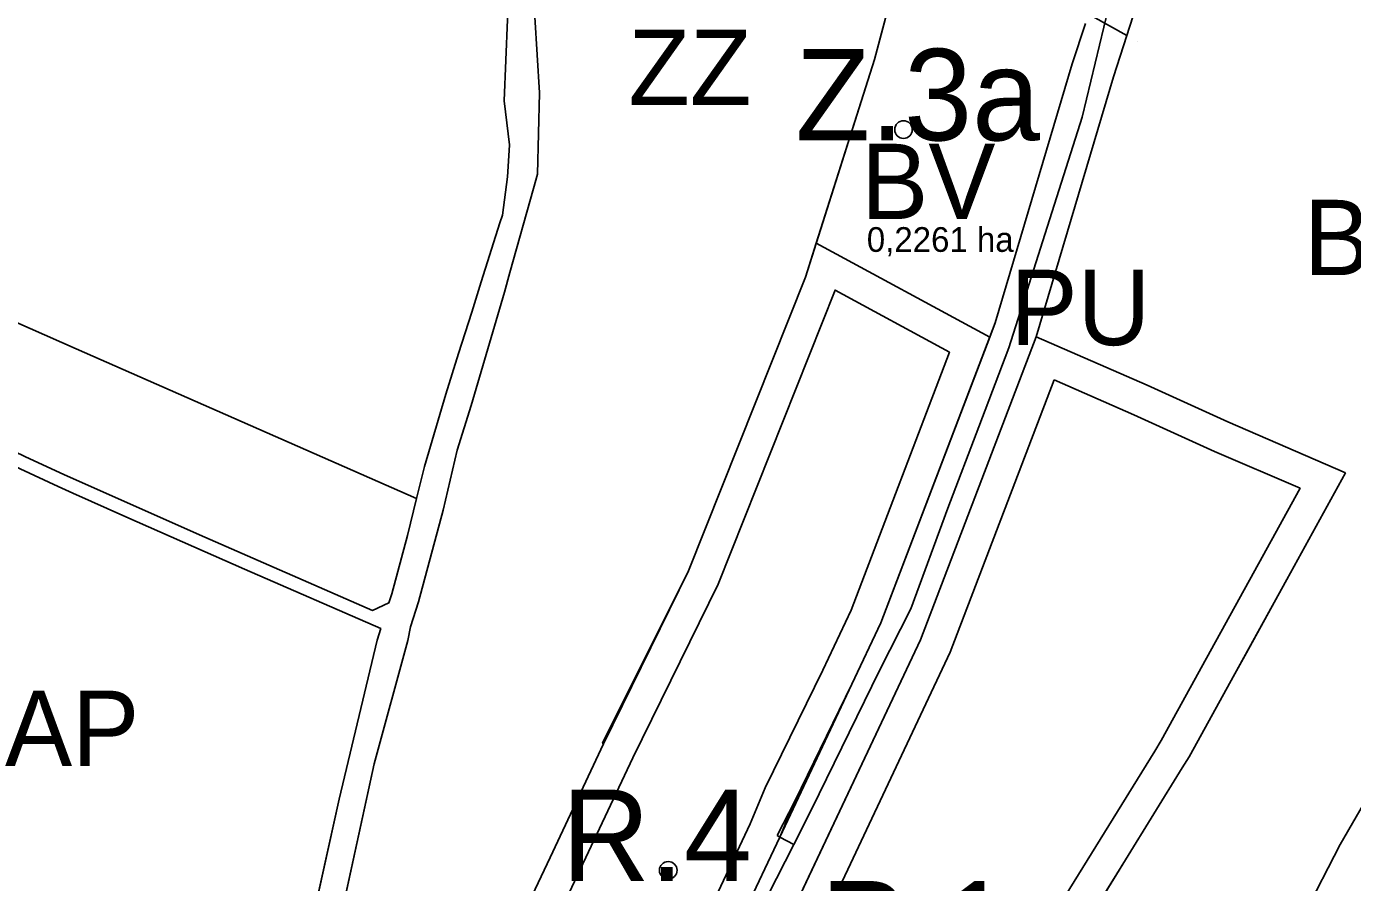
# Model space of a CAD drawing. Extents: x -555509 to -553005, y -1186756 to -1182560.
# Drawn here: x -554876.1 to -554629.7, y -1185237.1 to -1185078 of the extents above; entities that cross this region are included whole.
import ezdxf

# ---------------------------------------------------------------- set-up
doc = ezdxf.new("R2010")
doc.units = 0
for name, color, linetype in [('Level 15', 7, 'Continuous'), ('Level 26', 7, 'Continuous'), ('Level 29', 7, 'Continuous'), ('Level 36', 7, 'Continuous'), ('Level 4', 7, 'Continuous'), ('Level 46', 7, 'Continuous'), ('Level 52', 7, 'Continuous'), ('Level 56', 7, 'Continuous'), ('Level 59', 7, 'Continuous'), ('Level 6', 7, 'Continuous'), ('Level 63', 7, 'Continuous'), ('navrh_BV', 7, 'Continuous'), ('OBRYS_PLOCH', 7, 'Continuous'), ('rezerva_BV', 7, 'Continuous'), ('stav_AP', 7, 'Continuous'), ('stav_AT', 7, 'Continuous'), ('stav_BV', 7, 'Continuous'), ('stav_PU', 7, 'Continuous'), ('stav_ZZ', 7, 'Continuous')]:
    doc.layers.add(name, color=color, linetype=linetype)

msp = doc.modelspace()

# ---------------------------------------------------------------- linework, layer by layer
at = {"layer": 'Level 15'}
for p, q in [((-554679.31, -1185077.48), (-554681.76, -1185084.97)), ((-554693.52, -1185137.73), (-554687.65, -1185119.22)), ((-554711.77, -1185186.23), (-554704.88, -1185167.56)), ((-554717.35, -1185188.83), (-554722.73, -1185200.26)), ((-554722.73, -1185200.26), (-554736.11, -1185228.65)), ((-554733.51, -1185230.02), (-554730.2, -1185223.52)), ((-554736.11, -1185228.65), (-554746.09, -1185249.82)), ((-554736.11, -1185228.65), (-554733.51, -1185230.02)), ((-554733.51, -1185230.02), (-554736.11, -1185228.65)), ((-554744.13, -1185250.86), (-554733.51, -1185230.02))]:
    msp.add_line(p, q, dxfattribs=at)
for points in [[(-554687.65, -1185119.22), (-554679.93, -1185094.89), (-554671.85, -1185061.39), (-554670.81, -1185057.05)], [(-554681.76, -1185084.97), (-554696.07, -1185133.1), (-554717.35, -1185188.83)], [(-554704.88, -1185167.56), (-554699.12, -1185152.43), (-554693.52, -1185137.73)], [(-554598.76, -1185166.79), (-554607.1, -1185184.92), (-554613.87, -1185198.73), (-554631.94, -1185230), (-554645.24, -1185255.79), (-554660.25, -1185284.19), (-554660.25, -1185284.19)], [(-554730.2, -1185223.52), (-554717.59, -1185197.71), (-554711.77, -1185186.23)]]:
    msp.add_lwpolyline(points, dxfattribs=at)
at = {"layer": 'Level 26'}
for p, q in [((-554786.33, -1185100), (-554786.54, -1185103.07)), ((-554786.54, -1185103.07), (-554786.74, -1185106)), ((-554803.61, -1185165.77), (-554805.28, -1185172.63)), ((-554845.02, -1185174.75), (-554835.6, -1185178.86)), ((-554835.6, -1185178.86), (-554810.27, -1185189.91)), ((-554810.27, -1185189.91), (-554810.95, -1185192.05)), ((-554810.95, -1185192.05), (-554817.98, -1185221.63)), ((-554817.98, -1185221.63), (-554823.63, -1185247))]:
    msp.add_line(p, q, dxfattribs=at)
for points in [[(-554788.07, -1185043.42), (-554787.76, -1185051.06), (-554787.46, -1185058.66), (-554786.85, -1185073.91), (-554786.74, -1185076.73), (-554787.36, -1185091.82), (-554786.33, -1185100)], [(-554887.99, -1185310.44), (-554866.85, -1185301.12), (-554857.71, -1185297.09), (-554836.62, -1185287.33), (-554825.26, -1185278.31), (-554821.43, -1185260.7), (-554817.93, -1185244.58), (-554811.52, -1185215.05), (-554805.21, -1185192.12), (-554804.77, -1185189.6), (-554803.27, -1185184.93), (-554798.69, -1185167.93), (-554796.09, -1185156.74), (-554793.47, -1185148.48), (-554787.3, -1185127.39), (-554786.27, -1185123.73), (-554781.87, -1185108.14), (-554781.11, -1185105.46), (-554780.74, -1185090.36), (-554781.66, -1185076.22)], [(-554808.77, -1185185.14), (-554811.81, -1185186.52), (-554843.98, -1185172.48), (-554869.18, -1185161.26), (-554876.27, -1185158.01), (-554882.6, -1185154.99), (-554895.25, -1185149.3), (-554918.85, -1185138.71), (-554958.47, -1185121.11), (-554995.14, -1185104.5), (-555035.03, -1185086.82)], [(-554786.74, -1185106), (-554787.65, -1185113.07), (-554788.12, -1185114.54)], [(-554788.12, -1185114.54), (-554791.59, -1185125.5), (-554793.37, -1185131.13), (-554795.8, -1185138.8), (-554798.2, -1185146.38), (-554802.15, -1185159.81), (-554803.61, -1185165.77)], [(-554905.97, -1185147.2), (-554896.25, -1185151.54), (-554883.65, -1185157.26), (-554877.3, -1185160.22), (-554870.22, -1185163.53), (-554867.48, -1185164.75), (-554857.62, -1185169.14), (-554845.02, -1185174.75)], [(-554805.28, -1185172.63), (-554808.23, -1185183.43), (-554808.77, -1185185.14)]]:
    msp.add_lwpolyline(points, dxfattribs=at)
at = {"layer": 'Level 36'}
msp.add_line((-554768.86, -1185211.34), (-554778.8, -1185232.44), dxfattribs=at)
for points in [[(-554707.18, -1185041.55), (-554718.48, -1185084.14), (-554731.33, -1185124.63), (-554753.06, -1185179.2), (-554769.05, -1185211.23), (-554768.86, -1185211.34)], [(-554778.8, -1185232.44), (-554783.25, -1185241.89), (-554791.87, -1185258.48)]]:
    msp.add_lwpolyline(points, dxfattribs=at)
at = {"layer": 'Level 4'}
for centre in [(-554713.12, -1185097.19), (-554756.84, -1185234.83)]:
    msp.add_circle(centre, 1.64, dxfattribs=at)
at = {"layer": 'Level 52'}
for points in [[(-554707.18, -1185041.55), (-554711.41, -1185057.49), (-554671.61, -1185079.7)], [(-554671.61, -1185079.7), (-554674.12, -1185087.36), (-554688.49, -1185135.67), (-554667.86, -1185144.71), (-554652.87, -1185151.49), (-554630.97, -1185160.97)], [(-554669.71, -1185080.76), (-554669.7, -1185080.76)], [(-554630.97, -1185160.97), (-554641.88, -1185180.77), (-554651.54, -1185198.32)], [(-554651.54, -1185198.32), (-554660.04, -1185213.75), (-554661.31, -1185215.81), (-554671.87, -1185232.89), (-554682.43, -1185249.97), (-554688.42, -1185259.67), (-554691.95, -1185267.5), (-554694.99, -1185274.23)]]:
    msp.add_lwpolyline(points, dxfattribs=at)
at = {"layer": 'Level 56'}
for p, q in [((-554711.41, -1185057.49), (-554718.48, -1185084.14)), ((-554681.76, -1185084.97), (-554679.31, -1185077.48)), ((-554718.48, -1185084.14), (-554729.32, -1185118.29)), ((-554696.07, -1185133.1), (-554681.76, -1185084.97)), ((-554729.32, -1185118.29), (-554697.1, -1185135.79)), ((-554697.1, -1185135.79), (-554696.07, -1185133.1))]:
    msp.add_line(p, q, dxfattribs=at)
at = {"layer": 'Level 6'}
msp.add_line((-554649.7, -1185194.97), (-554651.54, -1185198.32), dxfattribs=at)
for points in [[(-554732.66, -1184977.91), (-554705.36, -1184994.55), (-554694.27, -1185002.2), (-554704.58, -1185023.01), (-554700.42, -1185024.78), (-554701.54, -1185027.57), (-554704.08, -1185033.86), (-554704.89, -1185035.88), (-554707.18, -1185041.55), (-554699.04, -1185044.99), (-554678.5, -1185053.7), (-554670.81, -1185057.05), (-554666.18, -1185059.07), (-554666.61, -1185061.26), (-554667.89, -1185069.33), (-554669.8, -1185074.16), (-554674.12, -1185087.36), (-554688.49, -1185135.67), (-554667.86, -1185144.71), (-554652.87, -1185151.49), (-554630.97, -1185160.97)], [(-554630.97, -1185160.97), (-554641.88, -1185180.77), (-554649.7, -1185194.97)], [(-554651.54, -1185198.32), (-554660.04, -1185213.75), (-554661.31, -1185215.81), (-554671.87, -1185232.89), (-554682.43, -1185249.97), (-554688.42, -1185259.67), (-554691.95, -1185267.5), (-554694.99, -1185274.23)]]:
    msp.add_lwpolyline(points, dxfattribs=at)
at = {"layer": 'navrh_BV'}
for p, q in [((-554711.41, -1185057.49), (-554718.48, -1185084.14)), ((-554681.76, -1185084.97), (-554679.31, -1185077.48)), ((-554718.48, -1185084.14), (-554729.32, -1185118.29)), ((-554696.07, -1185133.1), (-554681.76, -1185084.97)), ((-554729.32, -1185118.29), (-554697.1, -1185135.79)), ((-554697.1, -1185135.79), (-554696.07, -1185133.1))]:
    msp.add_line(p, q, dxfattribs=at)
at = {"layer": 'OBRYS_PLOCH'}
for p, q in [((-554718.48, -1185084.14), (-554707.18, -1185041.55)), ((-554711.41, -1185057.49), (-554718.48, -1185084.14)), ((-554679.31, -1185077.48), (-554681.76, -1185084.97)), ((-554681.76, -1185084.97), (-554679.31, -1185077.48)), ((-554731.33, -1185124.63), (-554718.48, -1185084.14)), ((-554718.48, -1185084.14), (-554729.32, -1185118.29)), ((-554696.07, -1185133.1), (-554681.76, -1185084.97)), ((-554786.33, -1185100), (-554786.54, -1185103.07)), ((-554786.54, -1185103.07), (-554786.74, -1185106)), ((-554729.32, -1185118.29), (-554697.1, -1185135.79)), ((-554753.06, -1185179.2), (-554731.33, -1185124.63)), ((-554787.3, -1185127.39), (-554793.47, -1185148.48)), ((-554697.1, -1185135.79), (-554696.07, -1185133.1)), ((-554688.49, -1185135.67), (-554667.86, -1185144.71)), ((-554793.47, -1185148.48), (-554796.09, -1185156.74)), ((-554630.97, -1185160.97), (-554641.88, -1185180.77)), ((-554803.61, -1185165.77), (-554805.28, -1185172.63)), ((-554845.02, -1185174.75), (-554835.6, -1185178.86)), ((-554835.6, -1185178.86), (-554810.27, -1185189.91)), ((-554769.05, -1185211.23), (-554753.06, -1185179.2)), ((-554641.88, -1185180.77), (-554651.54, -1185198.32)), ((-554803.27, -1185184.93), (-554804.77, -1185189.6)), ((-554717.35, -1185188.83), (-554722.73, -1185200.26)), ((-554810.27, -1185189.91), (-554810.95, -1185192.05)), ((-554804.77, -1185189.6), (-554805.21, -1185192.12)), ((-554810.95, -1185192.05), (-554817.98, -1185221.63)), ((-554805.21, -1185192.12), (-554811.52, -1185215.05)), ((-554651.54, -1185198.32), (-554660.04, -1185213.75)), ((-554736.11, -1185228.65), (-554722.73, -1185200.26)), ((-554722.73, -1185200.26), (-554736.11, -1185228.65)), ((-554778.8, -1185232.44), (-554768.86, -1185211.34)), ((-554768.86, -1185211.34), (-554769.05, -1185211.23)), ((-554660.04, -1185213.75), (-554661.31, -1185215.81)), ((-554811.52, -1185215.05), (-554817.93, -1185244.58)), ((-554661.31, -1185215.81), (-554671.87, -1185232.89)), ((-554817.98, -1185221.63), (-554823.63, -1185247)), ((-554736.11, -1185228.65), (-554746.09, -1185249.82)), ((-554736.6, -1185228.38), (-554736.11, -1185228.65)), ((-554671.87, -1185232.89), (-554682.43, -1185249.97))]:
    msp.add_line(p, q, dxfattribs=at)
for points in [[(-554788.07, -1185043.42), (-554787.76, -1185051.06), (-554787.46, -1185058.66), (-554786.85, -1185073.91), (-554786.74, -1185076.73), (-554787.36, -1185091.82), (-554786.33, -1185100)], [(-554666.61, -1185061.26), (-554667.89, -1185069.33), (-554669.8, -1185074.16), (-554674.12, -1185087.36), (-554688.49, -1185135.67)], [(-555034.6, -1185063.83), (-555035.03, -1185086.82), (-554995.14, -1185104.5), (-554958.47, -1185121.11), (-554918.85, -1185138.71), (-554895.25, -1185149.3), (-554882.6, -1185154.99), (-554876.27, -1185158.01), (-554869.18, -1185161.26), (-554843.98, -1185172.48)], [(-554688.49, -1185135.67), (-554674.12, -1185087.36), (-554669.8, -1185074.16)], [(-554887.99, -1185310.44), (-554866.85, -1185301.12), (-554857.71, -1185297.09), (-554836.62, -1185287.33), (-554825.26, -1185278.31), (-554821.43, -1185260.7), (-554817.93, -1185244.58), (-554811.52, -1185215.05), (-554805.21, -1185192.12), (-554804.77, -1185189.6), (-554803.27, -1185184.93), (-554798.69, -1185167.93), (-554796.09, -1185156.74), (-554793.47, -1185148.48), (-554787.3, -1185127.39), (-554786.27, -1185123.73), (-554781.87, -1185108.14), (-554781.11, -1185105.46), (-554780.74, -1185090.36), (-554781.66, -1185076.22)], [(-554803.61, -1185165.77), (-554802.15, -1185159.81), (-554798.2, -1185146.38), (-554795.8, -1185138.8), (-554793.37, -1185131.13), (-554791.59, -1185125.5), (-554788.12, -1185114.54), (-554787.65, -1185113.07), (-554786.74, -1185106), (-554786.54, -1185103.07), (-554786.33, -1185100), (-554787.36, -1185091.82), (-554786.74, -1185076.73)], [(-554781.66, -1185076.22), (-554780.74, -1185090.36), (-554781.11, -1185105.46), (-554781.87, -1185108.14)], [(-554681.76, -1185084.97), (-554696.07, -1185133.1), (-554717.35, -1185188.83)], [(-554808.77, -1185185.14), (-554811.81, -1185186.52), (-554843.98, -1185172.48), (-554869.18, -1185161.26), (-554876.27, -1185158.01), (-554882.6, -1185154.99), (-554895.25, -1185149.3), (-554918.85, -1185138.71), (-554958.47, -1185121.11), (-554995.14, -1185104.5), (-555035.03, -1185086.82)], [(-554786.74, -1185106), (-554787.65, -1185113.07), (-554788.12, -1185114.54)], [(-554781.87, -1185108.14), (-554786.27, -1185123.73), (-554787.3, -1185127.39)], [(-554788.12, -1185114.54), (-554791.59, -1185125.5), (-554793.37, -1185131.13), (-554795.8, -1185138.8), (-554798.2, -1185146.38), (-554802.15, -1185159.81), (-554803.61, -1185165.77)], [(-554843.98, -1185172.48), (-554811.81, -1185186.52), (-554808.77, -1185185.14), (-554808.23, -1185183.43), (-554805.28, -1185172.63), (-554803.61, -1185165.77), (-554866.89, -1185137.92), (-554889.9, -1185127.79)], [(-554889.9, -1185127.79), (-554866.89, -1185137.92), (-554803.61, -1185165.77)], [(-554738.91, -1185253.34), (-554709.98, -1185191.97), (-554688.49, -1185135.67)], [(-554667.86, -1185144.71), (-554652.87, -1185151.49), (-554630.97, -1185160.97)], [(-554905.97, -1185147.2), (-554896.25, -1185151.54), (-554883.65, -1185157.26), (-554877.3, -1185160.22), (-554870.22, -1185163.53), (-554867.48, -1185164.75), (-554857.62, -1185169.14), (-554845.02, -1185174.75)], [(-554796.09, -1185156.74), (-554798.69, -1185167.93), (-554803.27, -1185184.93)], [(-554887.1, -1185303.03), (-554859.24, -1185291.6), (-554857.04, -1185290.6), (-554850.4, -1185287.59), (-554846.66, -1185285.51), (-554838.37, -1185280.92), (-554833.85, -1185277.07), (-554830.77, -1185273.06), (-554827.41, -1185265.63), (-554823.63, -1185247), (-554817.98, -1185221.63), (-554810.95, -1185192.05), (-554810.27, -1185189.91), (-554835.6, -1185178.86), (-554845.02, -1185174.75), (-554857.62, -1185169.14), (-554867.48, -1185164.75), (-554870.22, -1185163.53), (-554877.3, -1185160.22)], [(-554660.25, -1185284.19), (-554645.24, -1185255.79), (-554631.94, -1185230), (-554613.87, -1185198.73), (-554607.1, -1185184.92), (-554598.76, -1185166.79)], [(-554805.28, -1185172.63), (-554808.23, -1185183.43), (-554808.77, -1185185.14)], [(-554722.73, -1185200.26), (-554733.33, -1185221.96), (-554736.6, -1185228.38)], [(-554791.87, -1185258.48), (-554783.25, -1185241.89), (-554778.8, -1185232.44)]]:
    msp.add_lwpolyline(points, dxfattribs=at)
msp.add_circle((-554713.12, -1185097.19), 1.64, dxfattribs=at)
at = {"layer": 'rezerva_BV'}
for p, q in [((-554729.32, -1185118.29), (-554731.33, -1185124.63)), ((-554729.32, -1185118.29), (-554731.33, -1185124.63)), ((-554697.1, -1185135.79), (-554729.32, -1185118.29)), ((-554697.1, -1185135.79), (-554729.32, -1185118.29)), ((-554731.33, -1185124.63), (-554753.06, -1185179.2)), ((-554731.33, -1185124.63), (-554753.06, -1185179.2)), ((-554717.35, -1185188.83), (-554697.1, -1185135.79)), ((-554717.35, -1185188.83), (-554697.1, -1185135.79)), ((-554688.49, -1185135.67), (-554709.98, -1185191.97)), ((-554688.49, -1185135.67), (-554709.98, -1185191.97)), ((-554667.86, -1185144.71), (-554688.49, -1185135.67)), ((-554667.86, -1185144.71), (-554688.49, -1185135.67)), ((-554704.46, -1185194.32), (-554685.13, -1185143.69)), ((-554685.13, -1185143.69), (-554670.3, -1185150.19)), ((-554652.87, -1185151.49), (-554667.86, -1185144.71)), ((-554652.87, -1185151.49), (-554667.86, -1185144.71)), ((-554670.3, -1185150.19), (-554655.3, -1185156.98)), ((-554630.97, -1185160.97), (-554652.87, -1185151.49)), ((-554630.97, -1185160.97), (-554652.87, -1185151.49)), ((-554641.88, -1185180.77), (-554630.97, -1185160.97)), ((-554641.88, -1185180.77), (-554630.97, -1185160.97)), ((-554753.06, -1185179.2), (-554768.86, -1185211.34)), ((-554753.06, -1185179.2), (-554768.86, -1185211.34)), ((-554651.54, -1185198.32), (-554641.88, -1185180.77)), ((-554651.54, -1185198.32), (-554641.88, -1185180.77)), ((-554722.73, -1185200.26), (-554717.35, -1185188.83)), ((-554722.73, -1185200.26), (-554717.35, -1185188.83)), ((-554709.98, -1185191.97), (-554738.91, -1185253.34)), ((-554709.98, -1185191.97), (-554738.91, -1185253.34)), ((-554660.04, -1185213.75), (-554651.54, -1185198.32)), ((-554660.04, -1185213.75), (-554651.54, -1185198.32)), ((-554733.33, -1185221.96), (-554722.73, -1185200.26)), ((-554733.33, -1185221.96), (-554722.73, -1185200.26)), ((-554768.86, -1185211.34), (-554778.8, -1185232.44)), ((-554768.86, -1185211.34), (-554778.8, -1185232.44)), ((-554661.31, -1185215.81), (-554660.04, -1185213.75)), ((-554661.31, -1185215.81), (-554660.04, -1185213.75)), ((-554671.87, -1185232.89), (-554661.31, -1185215.81)), ((-554671.87, -1185232.89), (-554661.31, -1185215.81)), ((-554736.11, -1185228.65), (-554733.33, -1185221.96)), ((-554736.11, -1185228.65), (-554733.33, -1185221.96)), ((-554746.09, -1185249.82), (-554736.11, -1185228.65)), ((-554746.09, -1185249.82), (-554736.11, -1185228.65)), ((-554778.8, -1185232.44), (-554783.25, -1185241.89)), ((-554778.8, -1185232.44), (-554783.25, -1185241.89)), ((-554682.43, -1185249.97), (-554671.87, -1185232.89)), ((-554682.43, -1185249.97), (-554671.87, -1185232.89))]:
    msp.add_line(p, q, dxfattribs=at)
for points in [[(-554755.47, -1185255.65), (-554783.85, -1185310.28), (-554805.8, -1185298.3), (-554777.88, -1185244.55), (-554763.45, -1185213.94), (-554747.57, -1185181.64), (-554725.82, -1185127.02), (-554704.58, -1185138.55), (-554722.87, -1185186.48), (-554728.14, -1185197.66), (-554738.8, -1185219.49), (-554741.6, -1185226.21), (-554755.47, -1185255.65)], [(-554655.3, -1185156.98), (-554639.41, -1185163.85), (-554647.14, -1185177.88), (-554656.8, -1185195.43), (-554665.22, -1185210.73), (-554666.42, -1185212.66), (-554687.53, -1185246.82)], [(-554766.29, -1185319.86), (-554737.54, -1185264.52), (-554704.46, -1185194.32)]]:
    msp.add_lwpolyline(points, dxfattribs=at)
at = {"layer": 'stav_AP'}
for p, q in [((-554870.22, -1185163.53), (-554877.3, -1185160.22)), ((-554867.48, -1185164.75), (-554870.22, -1185163.53)), ((-554857.62, -1185169.14), (-554867.48, -1185164.75)), ((-554810.27, -1185189.91), (-554835.6, -1185178.86)), ((-554810.95, -1185192.05), (-554810.27, -1185189.91)), ((-554817.98, -1185221.63), (-554810.95, -1185192.05)), ((-554823.63, -1185247), (-554817.98, -1185221.63))]:
    msp.add_line(p, q, dxfattribs=at)
for points in [[(-554803.61, -1185165.77), (-554802.15, -1185159.81), (-554798.2, -1185146.38), (-554795.8, -1185138.8), (-554793.37, -1185131.13), (-554791.59, -1185125.5), (-554788.12, -1185114.54), (-554787.65, -1185113.07), (-554786.74, -1185106), (-554786.54, -1185103.07), (-554786.33, -1185100), (-554787.36, -1185091.82), (-554786.74, -1185076.73)], [(-554889.9, -1185127.79), (-554866.89, -1185137.92), (-554803.61, -1185165.77)], [(-554835.6, -1185178.86), (-554845.02, -1185174.75), (-554857.62, -1185169.14)]]:
    msp.add_lwpolyline(points, dxfattribs=at)
at = {"layer": 'stav_AT'}
for points in [[(-555034.6, -1185063.83), (-555035.03, -1185086.82), (-554995.14, -1185104.5), (-554958.47, -1185121.11), (-554918.85, -1185138.71), (-554895.25, -1185149.3), (-554882.6, -1185154.99), (-554876.27, -1185158.01), (-554869.18, -1185161.26), (-554843.98, -1185172.48)], [(-554843.98, -1185172.48), (-554811.81, -1185186.52), (-554808.77, -1185185.14), (-554808.23, -1185183.43), (-554805.28, -1185172.63), (-554803.61, -1185165.77), (-554866.89, -1185137.92), (-554889.9, -1185127.79)]]:
    msp.add_lwpolyline(points, dxfattribs=at)
at = {"layer": 'stav_BV'}
for p, q in [((-554688.49, -1185135.67), (-554667.86, -1185144.71)), ((-554630.97, -1185160.97), (-554641.88, -1185180.77)), ((-554641.88, -1185180.77), (-554651.54, -1185198.32)), ((-554651.54, -1185198.32), (-554660.04, -1185213.75)), ((-554660.04, -1185213.75), (-554661.31, -1185215.81)), ((-554661.31, -1185215.81), (-554671.87, -1185232.89)), ((-554671.87, -1185232.89), (-554682.43, -1185249.97))]:
    msp.add_line(p, q, dxfattribs=at)
for points in [[(-554666.61, -1185061.26), (-554667.89, -1185069.33), (-554669.8, -1185074.16), (-554674.12, -1185087.36), (-554688.49, -1185135.67)], [(-554667.86, -1185144.71), (-554652.87, -1185151.49), (-554630.97, -1185160.97)], [(-554660.25, -1185284.19), (-554645.24, -1185255.79), (-554631.94, -1185230), (-554613.87, -1185198.73), (-554607.1, -1185184.92), (-554598.76, -1185166.79)]]:
    msp.add_lwpolyline(points, dxfattribs=at)
at = {"layer": 'stav_PU'}
for p, q in [((-554674.12, -1185087.36), (-554669.8, -1185074.16)), ((-554679.31, -1185077.48), (-554681.76, -1185084.97)), ((-554688.49, -1185135.67), (-554674.12, -1185087.36)), ((-554717.35, -1185188.83), (-554722.73, -1185200.26)), ((-554722.73, -1185200.26), (-554736.11, -1185228.65)), ((-554736.11, -1185228.65), (-554746.09, -1185249.82))]:
    msp.add_line(p, q, dxfattribs=at)
for points in [[(-554681.76, -1185084.97), (-554696.07, -1185133.1), (-554717.35, -1185188.83)], [(-554738.91, -1185253.34), (-554709.98, -1185191.97), (-554688.49, -1185135.67)], [(-554598.76, -1185166.79), (-554607.1, -1185184.92), (-554613.87, -1185198.73), (-554631.94, -1185230), (-554645.24, -1185255.79), (-554660.25, -1185284.19)]]:
    msp.add_lwpolyline(points, dxfattribs=at)
at = {"layer": 'stav_ZZ'}
for p, q in [((-554718.48, -1185084.14), (-554707.18, -1185041.55)), ((-554729.32, -1185118.29), (-554731.33, -1185124.63)), ((-554697.1, -1185135.79), (-554729.32, -1185118.29)), ((-554731.33, -1185124.63), (-554753.06, -1185179.2)), ((-554717.35, -1185188.83), (-554697.1, -1185135.79)), ((-554667.86, -1185144.71), (-554688.49, -1185135.67)), ((-554641.88, -1185180.77), (-554630.97, -1185160.97)), ((-554769.05, -1185211.23), (-554753.06, -1185179.2)), ((-554753.06, -1185179.2), (-554769.05, -1185211.23)), ((-554651.54, -1185198.32), (-554641.88, -1185180.77)), ((-554803.27, -1185184.93), (-554804.77, -1185189.6)), ((-554722.73, -1185200.26), (-554717.35, -1185188.83)), ((-554804.77, -1185189.6), (-554805.21, -1185192.12)), ((-554805.21, -1185192.12), (-554811.52, -1185215.05)), ((-554660.04, -1185213.75), (-554651.54, -1185198.32)), ((-554778.8, -1185232.44), (-554768.86, -1185211.34)), ((-554768.86, -1185211.34), (-554778.8, -1185232.44)), ((-554768.86, -1185211.34), (-554769.05, -1185211.23)), ((-554769.05, -1185211.23), (-554768.86, -1185211.34)), ((-554661.31, -1185215.81), (-554660.04, -1185213.75)), ((-554811.52, -1185215.05), (-554817.93, -1185244.58)), ((-554671.87, -1185232.89), (-554661.31, -1185215.81)), ((-554746.09, -1185249.82), (-554736.11, -1185228.65)), ((-554736.11, -1185228.65), (-554736.6, -1185228.38)), ((-554682.43, -1185249.97), (-554671.87, -1185232.89))]:
    msp.add_line(p, q, dxfattribs=at)
for points in [[(-554781.66, -1185076.22), (-554780.74, -1185090.36), (-554781.11, -1185105.46), (-554781.87, -1185108.14), (-554786.27, -1185123.73)], [(-554753.06, -1185179.2), (-554731.33, -1185124.63), (-554718.48, -1185084.14)], [(-554786.27, -1185123.73), (-554787.3, -1185127.39), (-554793.47, -1185148.48), (-554796.09, -1185156.74)], [(-554688.49, -1185135.67), (-554709.98, -1185191.97), (-554738.91, -1185253.34)], [(-554630.97, -1185160.97), (-554652.87, -1185151.49), (-554667.86, -1185144.71)], [(-554796.09, -1185156.74), (-554798.69, -1185167.93), (-554803.27, -1185184.93)], [(-554736.6, -1185228.38), (-554733.33, -1185221.96), (-554722.73, -1185200.26)], [(-554791.87, -1185258.48), (-554783.25, -1185241.89), (-554778.8, -1185232.44)], [(-554778.8, -1185232.44), (-554783.25, -1185241.89), (-554791.87, -1185258.48)]]:
    msp.add_lwpolyline(points, dxfattribs=at)

# ---------------------------------------------------------------- texts
at = {"layer": 'Level 29'}
msp.add_text('0,2261 ha', height=4.588, dxfattribs=at).set_placement((-554719.94, -1185119.91))
at = {"layer": 'Level 46'}
for s, p in [('Z.3a', (-554733.21, -1185099.19)), ('R.4', (-554776.66, -1185236.84)), ('R.1', (-554728.55, -1185253.82))]:
    msp.add_text(s, height=17, dxfattribs=at).set_placement(p)
at = {"layer": 'Level 59'}
for s, p in [('ZZ', (-554764.25, -1185092.6)), ('BV', (-554638.76, -1185124.24)), ('PU', (-554693.25, -1185137.24)), ('AP', (-554880.11, -1185215.44))]:
    msp.add_text(s, height=14, dxfattribs=at).set_placement(p)
at = {"layer": 'Level 63'}
msp.add_text('BV', height=14, dxfattribs=at).set_placement((-554721, -1185113.82))

doc.saveas('drawing.dxf')
